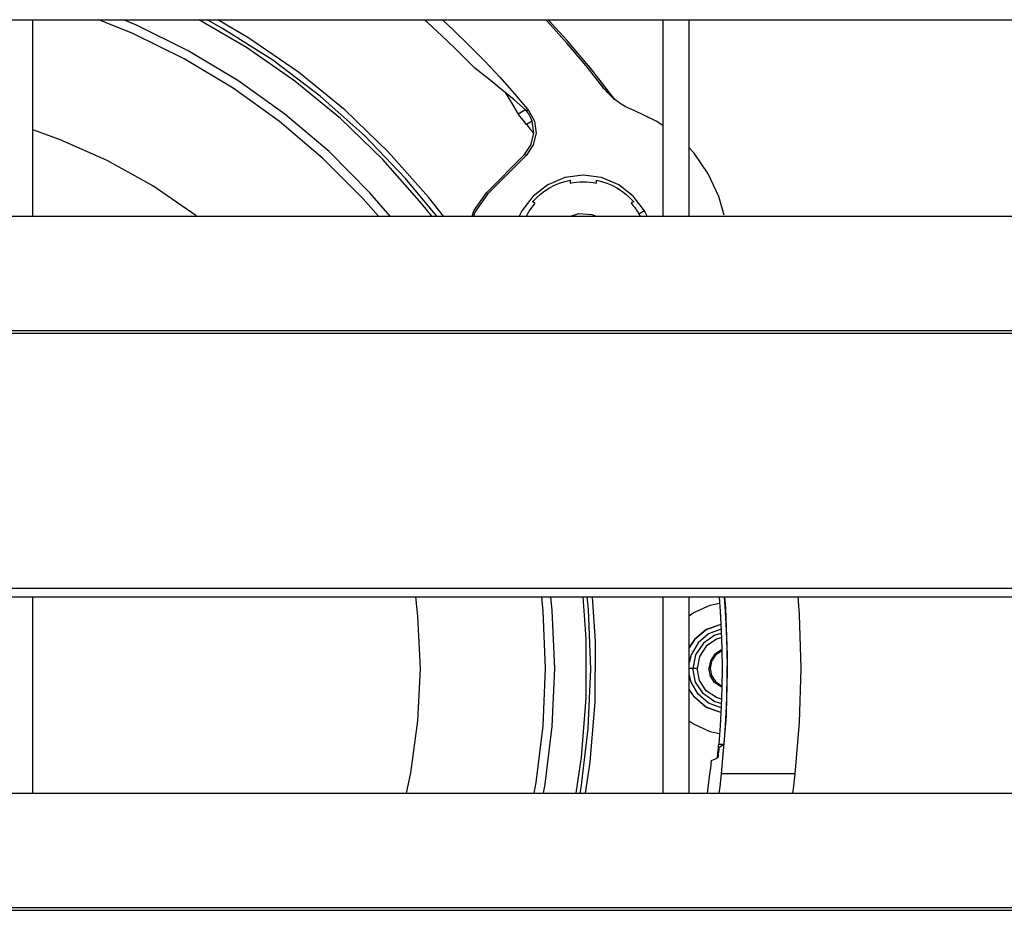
# Model space of a CAD drawing. Header units: millimetres. Extents: x 0 to 39025, y -31299 to 8400.
# Tile 285 of 382: x 7040 to 7115, y 6669 to 6737. Entities that reach past the tile are written whole.
import ezdxf

# ---------------------------------------------------------------- set-up
doc = ezdxf.new("R2010")
doc.units = ezdxf.units.MM

# ---------------------------------------------------------------- blocks, each defined once
blk = doc.blocks.new('*U55')
at = {"lineweight": 25}
for points in [[(7.211, 724.325), (7.211, 724.325), (1142.789, 724.325), (1142.789, 724.325)], [(437, 709.362), (437, 709.362), (437, 724.325), (437, 724.325)], [(476.25, 724.325), (476.25, 724.325), (476.483, 724.084), (476.483, 724.084)], [(484.999, 724.325), (484.999, 724.325), (484.999, 709.362), (484.999, 709.362)], [(486.996, 709.362), (486.996, 709.362), (486.996, 724.325), (486.996, 724.325)], [(479.291, 720.844), (479.291, 720.844), (481.316, 718.241), (481.316, 718.241)], [(474.529, 717.461), (474.529, 717.461), (473.971, 717.135), (473.971, 717.135)], [(475.037, 716.589), (475.037, 716.589), (474.606, 716.341), (474.606, 716.341)], [(475.157, 715.645), (475.157, 715.645), (475.037, 716.589), (475.037, 716.589)], [(475.128, 715.681), (475.128, 715.681), (475.157, 715.645), (475.157, 715.645)], [(474.43, 714.028), (474.43, 714.028), (471.558, 711.142), (471.558, 711.142)], [(474.606, 714.014), (474.606, 714.014), (471.636, 711.029), (471.636, 711.029)], [(483.602, 709.766), (483.602, 709.766), (483.165, 709.511), (483.165, 709.511)], [(483.807, 709.362), (483.807, 709.362), (483.602, 709.766), (483.602, 709.766)], [(247.001, 709.362), (247.001, 709.362), (818, 709.362), (818, 709.362)], [(16.214, 700.654), (16.214, 700.654), (1133.335, 700.654), (1133.335, 700.654)], [(16.214, 700.434), (16.214, 700.434), (1133.335, 700.434), (1133.335, 700.434)], [(7.211, 681.003), (7.211, 681.003), (1142.789, 681.003), (1142.789, 681.003)], [(7.211, 680.35), (7.211, 680.35), (1142.789, 680.35), (1142.789, 680.35)], [(437, 665.387), (437, 665.387), (437, 680.35), (437, 680.35)], [(484.999, 680.35), (484.999, 680.35), (484.999, 665.387), (484.999, 665.387)], [(486.996, 665.387), (486.996, 665.387), (486.996, 680.35), (486.996, 680.35)], [(487.278, 674.89), (487.278, 674.89), (486.996, 674.89), (486.996, 674.89)], [(488.583, 674.89), (488.583, 674.89), (488.499, 674.89), (488.499, 674.89)], [(489.247, 669.11), (489.247, 669.11), (489.656, 669.11), (489.656, 669.11)], [(489.226, 668.89), (489.226, 668.89), (489.289, 668.89), (489.289, 668.89)], [(489.155, 668.11), (489.155, 668.11), (489.211, 668.11), (489.211, 668.11)], [(495.053, 666.848), (495.053, 666.848), (489.465, 666.848), (489.465, 666.848)], [(247.001, 665.387), (247.001, 665.387), (818, 665.387), (818, 665.387)], [(16.214, 656.679), (16.214, 656.679), (1133.335, 656.679), (1133.335, 656.679)], [(16.214, 656.459), (16.214, 656.459), (1133.335, 656.459), (1133.335, 656.459)]]:
    blk.add_open_spline(points, degree=3, dxfattribs=at)
for points, knots in [([(463.324, 709.362), (463.324, 709.362), (462.167, 710.667), (462.167, 710.667), (462.167, 710.667), (459.098, 713.752), (459.098, 713.752), (459.098, 713.752), (455.782, 716.574), (455.782, 716.574), (455.782, 716.574), (452.247, 719.113), (452.247, 719.113), (452.247, 719.113), (448.515, 721.347), (448.515, 721.347), (448.515, 721.347), (444.613, 723.269), (444.613, 723.269), (444.613, 723.269), (442.031, 724.325), (442.031, 724.325)], [0, 0, 0, 0, 1, 1, 1, 2, 2, 2, 3, 3, 3, 4, 4, 4, 5, 5, 5, 6, 6, 6, 7, 7, 7, 7]), ([(464.228, 709.362), (464.228, 709.362), (462.675, 711.135), (462.675, 711.135), (462.675, 711.135), (459.564, 714.269), (459.564, 714.269), (459.564, 714.269), (456.205, 717.128), (456.205, 717.128), (456.205, 717.128), (452.621, 719.695), (452.621, 719.695), (452.621, 719.695), (448.839, 721.957), (448.839, 721.957), (448.839, 721.957), (444.888, 723.9), (444.888, 723.9), (444.888, 723.9), (443.908, 724.325), (443.908, 724.325)], [0, 0, 0, 0, 1, 1, 1, 2, 2, 2, 3, 3, 3, 4, 4, 4, 5, 5, 5, 6, 6, 6, 7, 7, 7, 7]), ([(467.381, 709.362), (467.381, 709.362), (466.641, 710.298), (466.641, 710.298), (466.641, 710.298), (463.67, 713.667), (463.67, 713.667), (463.67, 713.667), (460.432, 716.794), (460.432, 716.794), (460.432, 716.794), (456.96, 719.645), (456.96, 719.645), (456.96, 719.645), (453.27, 722.205), (453.27, 722.205), (453.27, 722.205), (449.644, 724.325), (449.644, 724.325)], [0, 0, 0, 0, 1, 1, 1, 2, 2, 2, 3, 3, 3, 4, 4, 4, 5, 5, 5, 6, 6, 6, 6]), ([(467.762, 709.362), (467.762, 709.362), (465.399, 712.227), (465.399, 712.227), (465.399, 712.227), (462.273, 715.504), (462.273, 715.504), (462.273, 715.504), (458.887, 718.51), (458.887, 718.51), (458.887, 718.51), (455.274, 721.234), (455.274, 721.234), (455.274, 721.234), (451.457, 723.659), (451.457, 723.659), (451.457, 723.659), (450.272, 724.325), (450.272, 724.325)], [0, 0, 0, 0, 1, 1, 1, 2, 2, 2, 3, 3, 3, 4, 4, 4, 5, 5, 5, 6, 6, 6, 6]), ([(468.27, 709.362), (468.27, 709.362), (467.134, 710.802), (467.134, 710.802), (467.134, 710.802), (464.094, 714.241), (464.094, 714.241), (464.094, 714.241), (460.784, 717.425), (460.784, 717.425), (460.784, 717.425), (457.228, 720.326), (457.228, 720.326), (457.228, 720.326), (453.447, 722.922), (453.447, 722.922), (453.447, 722.922), (451.104, 724.325), (451.104, 724.325)], [0, 0, 0, 0, 1, 1, 1, 2, 2, 2, 3, 3, 3, 4, 4, 4, 5, 5, 5, 6, 6, 6, 6]), ([(470.662, 720.631), (470.662, 720.631), (469.964, 721.347), (469.964, 721.347), (469.964, 721.347), (469.251, 722.056), (469.251, 722.056), (469.251, 722.056), (468.531, 722.751), (468.531, 722.751), (468.531, 722.751), (467.805, 723.432), (467.805, 723.432), (467.805, 723.432), (467.064, 724.106), (467.064, 724.106), (467.064, 724.106), (466.817, 724.325), (466.817, 724.325)], [0, 0, 0, 0, 1, 1, 1, 2, 2, 2, 3, 3, 3, 4, 4, 4, 5, 5, 5, 6, 6, 6, 6]), ([(468.193, 724.325), (468.193, 724.325), (469.032, 723.538), (469.032, 723.538), (469.032, 723.538), (470.239, 722.368), (470.239, 722.368), (470.239, 722.368), (471.417, 721.17), (471.417, 721.17), (471.417, 721.17), (472.567, 719.936), (472.567, 719.936), (472.567, 719.936), (473.682, 718.681), (473.682, 718.681), (473.682, 718.681), (474.769, 717.39), (474.769, 717.39)], [0, 0, 0, 0, 1, 1, 1, 2, 2, 2, 3, 3, 3, 4, 4, 4, 5, 5, 5, 6, 6, 6, 6]), ([(480.526, 719.063), (480.526, 719.063), (479.143, 720.808), (479.143, 720.808), (479.143, 720.808), (477.704, 722.517), (477.704, 722.517), (477.704, 722.517), (476.215, 724.176), (476.215, 724.176), (476.215, 724.176), (476.081, 724.325), (476.081, 724.325)], [0, 0, 0, 0, 1, 1, 1, 2, 2, 2, 3, 3, 3, 4, 4, 4, 4]), ([(481.316, 718.241), (481.316, 718.241), (479.595, 720.475), (479.595, 720.475), (479.595, 720.475), (477.711, 722.73), (477.711, 722.73), (477.711, 722.73), (476.257, 724.325), (476.257, 724.325)], [0, 0, 0, 0, 1, 1, 1, 2, 2, 2, 3, 3, 3, 3]), ([(472.983, 718.787), (472.983, 718.787), (471.699, 719.829), (471.699, 719.829), (471.699, 719.829), (470.662, 720.631), (470.662, 720.631)], [0, 0, 0, 0, 1, 1, 1, 2, 2, 2, 2]), ([(474.529, 717.461), (474.529, 717.461), (473.668, 718.206), (473.668, 718.206), (473.668, 718.206), (472.983, 718.787), (472.983, 718.787)], [0, 0, 0, 0, 1, 1, 1, 2, 2, 2, 2]), ([(472.983, 718.787), (472.983, 718.787), (473.541, 717.865), (473.541, 717.865), (473.541, 717.865), (473.971, 717.135), (473.971, 717.135)], [0, 0, 0, 0, 1, 1, 1, 2, 2, 2, 2]), ([(482.748, 717.419), (482.748, 717.419), (482.424, 717.553), (482.424, 717.553), (482.424, 717.553), (482.113, 717.709), (482.113, 717.709), (482.113, 717.709), (481.81, 717.887), (481.81, 717.887), (481.81, 717.887), (481.528, 718.085), (481.528, 718.085), (481.528, 718.085), (481.253, 718.298), (481.253, 718.298), (481.253, 718.298), (480.992, 718.539), (480.992, 718.539), (480.992, 718.539), (480.752, 718.794), (480.752, 718.794), (480.752, 718.794), (480.526, 719.063), (480.526, 719.063)], [0, 0, 0, 0, 1, 1, 1, 2, 2, 2, 3, 3, 3, 4, 4, 4, 5, 5, 5, 6, 6, 6, 7, 7, 7, 8, 8, 8, 8]), ([(474.606, 716.341), (474.606, 716.341), (474.338, 716.674), (474.338, 716.674), (474.338, 716.674), (474.127, 716.936), (474.127, 716.936), (474.127, 716.936), (474.014, 717.078), (474.014, 717.078), (474.014, 717.078), (473.971, 717.135), (473.971, 717.135)], [0, 0, 0, 0, 1, 1, 1, 2, 2, 2, 3, 3, 3, 4, 4, 4, 4]), ([(474.529, 717.461), (474.529, 717.461), (474.55, 717.44), (474.55, 717.44), (474.55, 717.44), (474.578, 717.404), (474.578, 717.404)], [0, 0, 0, 0, 1, 1, 1, 2, 2, 2, 2]), ([(475.037, 716.589), (475.037, 716.589), (474.91, 716.894), (474.91, 716.894), (474.91, 716.894), (474.769, 717.149), (474.769, 717.149), (474.769, 717.149), (474.663, 717.298), (474.663, 717.298), (474.663, 717.298), (474.578, 717.404), (474.578, 717.404)], [0, 0, 0, 0, 1, 1, 1, 2, 2, 2, 3, 3, 3, 4, 4, 4, 4]), ([(474.769, 717.39), (474.769, 717.39), (474.663, 717.397), (474.663, 717.397), (474.663, 717.397), (474.578, 717.404), (474.578, 717.404)], [0, 0, 0, 0, 1, 1, 1, 2, 2, 2, 2]), ([(474.769, 717.39), (474.769, 717.39), (475.206, 716.589), (475.206, 716.589), (475.206, 716.589), (475.333, 715.674), (475.333, 715.674), (475.333, 715.674), (475.121, 714.78), (475.121, 714.78), (475.121, 714.78), (474.606, 714.014), (474.606, 714.014)], [0, 0, 0, 0, 1, 1, 1, 2, 2, 2, 3, 3, 3, 4, 4, 4, 4]), ([(484.999, 716.27), (484.999, 716.27), (484.47, 716.603), (484.47, 716.603), (484.47, 716.603), (482.748, 717.419), (482.748, 717.419)], [0, 0, 0, 0, 1, 1, 1, 2, 2, 2, 2]), ([(474.606, 716.341), (474.606, 716.341), (474.67, 716.262), (474.67, 716.262), (474.67, 716.262), (474.74, 716.177), (474.74, 716.177), (474.74, 716.177), (474.804, 716.092), (474.804, 716.092), (474.804, 716.092), (474.867, 716.014), (474.867, 716.014), (474.867, 716.014), (474.938, 715.929), (474.938, 715.929), (474.938, 715.929), (475.001, 715.844), (475.001, 715.844), (475.001, 715.844), (475.065, 715.759), (475.065, 715.759), (475.065, 715.759), (475.128, 715.681), (475.128, 715.681)], [0, 0, 0, 0, 1, 1, 1, 2, 2, 2, 3, 3, 3, 4, 4, 4, 5, 5, 5, 6, 6, 6, 7, 7, 7, 8, 8, 8, 8]), ([(449.46, 709.362), (449.46, 709.362), (449.425, 709.398), (449.425, 709.398), (449.425, 709.398), (446.144, 711.653), (446.144, 711.653), (446.144, 711.653), (442.673, 713.596), (442.673, 713.596), (442.673, 713.596), (439.039, 715.206), (439.039, 715.206), (439.039, 715.206), (437, 715.943), (437, 715.943)], [0, 0, 0, 0, 1, 1, 1, 2, 2, 2, 3, 3, 3, 4, 4, 4, 5, 5, 5, 5]), ([(474.43, 714.028), (474.43, 714.028), (474.938, 714.766), (474.938, 714.766), (474.938, 714.766), (475.157, 715.645), (475.157, 715.645)], [0, 0, 0, 0, 1, 1, 1, 2, 2, 2, 2]), ([(474.606, 714.014), (474.606, 714.014), (474.507, 714.022), (474.507, 714.022), (474.507, 714.022), (474.43, 714.028), (474.43, 714.028)], [0, 0, 0, 0, 1, 1, 1, 2, 2, 2, 2]), ([(489.663, 709.44), (489.663, 709.44), (489.254, 710.851), (489.254, 710.851), (489.254, 710.851), (488.449, 712.582), (488.449, 712.582), (488.449, 712.582), (487.363, 714.142), (487.363, 714.142), (487.363, 714.142), (486.996, 714.56), (486.996, 714.56)], [0, 0, 0, 0, 1, 1, 1, 2, 2, 2, 3, 3, 3, 4, 4, 4, 4]), ([(483.602, 709.766), (483.602, 709.766), (482.741, 710.887), (482.741, 710.887), (482.741, 710.887), (481.627, 711.752), (481.627, 711.752), (481.627, 711.752), (480.321, 712.291), (480.321, 712.291), (480.321, 712.291), (478.924, 712.483), (478.924, 712.483), (478.924, 712.483), (477.527, 712.291), (477.527, 712.291), (477.527, 712.291), (476.222, 711.752), (476.222, 711.752), (476.222, 711.752), (475.107, 710.887), (475.107, 710.887), (475.107, 710.887), (474.247, 709.766), (474.247, 709.766), (474.247, 709.766), (474.035, 709.362), (474.035, 709.362)], [0, 0, 0, 0, 1, 1, 1, 2, 2, 2, 3, 3, 3, 4, 4, 4, 5, 5, 5, 6, 6, 6, 7, 7, 7, 8, 8, 8, 9, 9, 9, 9]), ([(475.072, 710.447), (475.072, 710.447), (475.361, 710.752), (475.361, 710.752), (475.361, 710.752), (475.672, 711.036), (475.672, 711.036), (475.672, 711.036), (476.01, 711.284), (476.01, 711.284), (476.01, 711.284), (476.363, 711.511), (476.363, 711.511), (476.363, 711.511), (476.73, 711.71), (476.73, 711.71), (476.73, 711.71), (477.118, 711.873), (477.118, 711.873), (477.118, 711.873), (477.513, 712.007), (477.513, 712.007), (477.513, 712.007), (477.922, 712.107), (477.922, 712.107)], [0, 0, 0, 0, 1, 1, 1, 2, 2, 2, 3, 3, 3, 4, 4, 4, 5, 5, 5, 6, 6, 6, 7, 7, 7, 8, 8, 8, 8]), ([(477.922, 712.107), (477.922, 712.107), (477.922, 711.972), (477.922, 711.972), (477.922, 711.972), (477.922, 711.873), (477.922, 711.873)], [0, 0, 0, 0, 1, 1, 1, 2, 2, 2, 2]), ([(477.922, 711.873), (477.922, 711.873), (478.169, 711.915), (478.169, 711.915), (478.169, 711.915), (478.423, 711.951), (478.423, 711.951), (478.423, 711.951), (478.67, 711.972), (478.67, 711.972), (478.67, 711.972), (478.924, 711.979), (478.924, 711.979), (478.924, 711.979), (479.178, 711.972), (479.178, 711.972), (479.178, 711.972), (479.425, 711.951), (479.425, 711.951), (479.425, 711.951), (479.679, 711.915), (479.679, 711.915), (479.679, 711.915), (479.926, 711.873), (479.926, 711.873)], [0, 0, 0, 0, 1, 1, 1, 2, 2, 2, 3, 3, 3, 4, 4, 4, 5, 5, 5, 6, 6, 6, 7, 7, 7, 8, 8, 8, 8]), ([(479.926, 712.107), (479.926, 712.107), (480.328, 712.007), (480.328, 712.007), (480.328, 712.007), (480.731, 711.873), (480.731, 711.873), (480.731, 711.873), (481.112, 711.71), (481.112, 711.71), (481.112, 711.71), (481.485, 711.511), (481.485, 711.511), (481.485, 711.511), (481.838, 711.284), (481.838, 711.284), (481.838, 711.284), (482.177, 711.036), (482.177, 711.036), (482.177, 711.036), (482.487, 710.752), (482.487, 710.752), (482.487, 710.752), (482.777, 710.447), (482.777, 710.447)], [0, 0, 0, 0, 1, 1, 1, 2, 2, 2, 3, 3, 3, 4, 4, 4, 5, 5, 5, 6, 6, 6, 7, 7, 7, 8, 8, 8, 8]), ([(479.926, 711.873), (479.926, 711.873), (479.926, 712), (479.926, 712), (479.926, 712), (479.926, 712.107), (479.926, 712.107)], [0, 0, 0, 0, 1, 1, 1, 2, 2, 2, 2]), ([(470.472, 709.362), (470.472, 709.362), (470.592, 709.766), (470.592, 709.766), (470.592, 709.766), (471.558, 711.142), (471.558, 711.142)], [0, 0, 0, 0, 1, 1, 1, 2, 2, 2, 2]), ([(471.636, 711.029), (471.636, 711.029), (470.662, 709.66), (470.662, 709.66), (470.662, 709.66), (470.578, 709.362), (470.578, 709.362)], [0, 0, 0, 0, 1, 1, 1, 2, 2, 2, 2]), ([(471.636, 711.029), (471.636, 711.029), (471.594, 711.092), (471.594, 711.092), (471.594, 711.092), (471.558, 711.142), (471.558, 711.142)], [0, 0, 0, 0, 1, 1, 1, 2, 2, 2, 2]), ([(474.599, 709.362), (474.599, 709.362), (474.677, 709.511), (474.677, 709.511), (474.677, 709.511), (474.811, 709.731), (474.811, 709.731), (474.811, 709.731), (474.952, 709.937), (474.952, 709.937), (474.952, 709.937), (475.107, 710.142), (475.107, 710.142), (475.107, 710.142), (475.269, 710.334), (475.269, 710.334)], [0, 0, 0, 0, 1, 1, 1, 2, 2, 2, 3, 3, 3, 4, 4, 4, 5, 5, 5, 5]), ([(475.269, 710.334), (475.269, 710.334), (475.157, 710.398), (475.157, 710.398), (475.157, 710.398), (475.072, 710.447), (475.072, 710.447)], [0, 0, 0, 0, 1, 1, 1, 2, 2, 2, 2]), ([(482.777, 710.447), (482.777, 710.447), (482.664, 710.383), (482.664, 710.383), (482.664, 710.383), (482.579, 710.334), (482.579, 710.334)], [0, 0, 0, 0, 1, 1, 1, 2, 2, 2, 2]), ([(482.579, 710.334), (482.579, 710.334), (482.664, 710.234), (482.664, 710.234), (482.664, 710.234), (482.741, 710.142), (482.741, 710.142), (482.741, 710.142), (482.819, 710.043), (482.819, 710.043), (482.819, 710.043), (482.897, 709.937), (482.897, 709.937), (482.897, 709.937), (482.967, 709.838), (482.967, 709.838), (482.967, 709.838), (483.038, 709.731), (483.038, 709.731), (483.038, 709.731), (483.101, 709.624), (483.101, 709.624), (483.101, 709.624), (483.165, 709.511), (483.165, 709.511)], [0, 0, 0, 0, 1, 1, 1, 2, 2, 2, 3, 3, 3, 4, 4, 4, 5, 5, 5, 6, 6, 6, 7, 7, 7, 8, 8, 8, 8]), ([(477.944, 709.362), (477.944, 709.362), (478.6, 709.547), (478.6, 709.547), (478.6, 709.547), (479.573, 709.476), (479.573, 709.476), (479.573, 709.476), (479.905, 709.362), (479.905, 709.362)], [0, 0, 0, 0, 1, 1, 1, 2, 2, 2, 3, 3, 3, 3]), ([(483.165, 709.511), (483.165, 709.511), (483.228, 709.405), (483.228, 709.405), (483.228, 709.405), (483.249, 709.362), (483.249, 709.362)], [0, 0, 0, 0, 1, 1, 1, 2, 2, 2, 2]), ([(465.469, 665.387), (465.469, 665.387), (465.787, 666.94), (465.787, 666.94), (465.787, 666.94), (466.337, 670.897), (466.337, 670.897), (466.337, 670.897), (466.521, 674.89), (466.521, 674.89), (466.521, 674.89), (466.337, 678.875), (466.337, 678.875), (466.337, 678.875), (466.175, 680.35), (466.175, 680.35)], [0, 0, 0, 0, 1, 1, 1, 2, 2, 2, 3, 3, 3, 4, 4, 4, 5, 5, 5, 5]), ([(475.199, 665.387), (475.199, 665.387), (475.34, 666.196), (475.34, 666.196), (475.34, 666.196), (475.876, 670.529), (475.876, 670.529), (475.876, 670.529), (476.06, 674.89), (476.06, 674.89), (476.06, 674.89), (475.876, 679.251), (475.876, 679.251), (475.876, 679.251), (475.778, 680.35), (475.778, 680.35)], [0, 0, 0, 0, 1, 1, 1, 2, 2, 2, 3, 3, 3, 4, 4, 4, 5, 5, 5, 5]), ([(475.904, 665.387), (475.904, 665.387), (476.024, 666.082), (476.024, 666.082), (476.024, 666.082), (476.568, 670.472), (476.568, 670.472), (476.568, 670.472), (476.751, 674.89), (476.751, 674.89), (476.751, 674.89), (476.568, 679.308), (476.568, 679.308), (476.568, 679.308), (476.469, 680.35), (476.469, 680.35)], [0, 0, 0, 0, 1, 1, 1, 2, 2, 2, 3, 3, 3, 4, 4, 4, 5, 5, 5, 5]), ([(478.388, 665.387), (478.388, 665.387), (478.79, 668.138), (478.79, 668.138), (478.79, 668.138), (479.15, 672.635), (479.15, 672.635), (479.15, 672.635), (479.15, 677.145), (479.15, 677.145), (479.15, 677.145), (478.931, 680.35), (478.931, 680.35)], [0, 0, 0, 0, 1, 1, 1, 2, 2, 2, 3, 3, 3, 4, 4, 4, 4]), ([(478.691, 665.387), (478.691, 665.387), (478.762, 665.791), (478.762, 665.791), (478.762, 665.791), (479.312, 670.302), (479.312, 670.302), (479.312, 670.302), (479.496, 674.84), (479.496, 674.84), (479.496, 674.84), (479.319, 679.379), (479.319, 679.379), (479.319, 679.379), (479.235, 680.35), (479.235, 680.35)], [0, 0, 0, 0, 1, 1, 1, 2, 2, 2, 3, 3, 3, 4, 4, 4, 5, 5, 5, 5]), ([(479.101, 665.387), (479.101, 665.387), (479.446, 667.748), (479.446, 667.748), (479.446, 667.748), (479.841, 672.337), (479.841, 672.337), (479.841, 672.337), (479.863, 676.939), (479.863, 676.939), (479.863, 676.939), (479.637, 680.35), (479.637, 680.35)], [0, 0, 0, 0, 1, 1, 1, 2, 2, 2, 3, 3, 3, 4, 4, 4, 4]), ([(489.275, 680.35), (489.275, 680.35), (489.359, 679.223), (489.359, 679.223), (489.359, 679.223), (489.437, 677.783), (489.437, 677.783), (489.437, 677.783), (489.479, 676.336), (489.479, 676.336), (489.479, 676.336), (489.501, 674.89), (489.501, 674.89), (489.501, 674.89), (489.479, 673.443), (489.479, 673.443), (489.479, 673.443), (489.437, 671.997), (489.437, 671.997), (489.437, 671.997), (489.359, 670.55), (489.359, 670.55), (489.359, 670.55), (489.247, 669.11), (489.247, 669.11)], [0, 0, 0, 0, 1, 1, 1, 2, 2, 2, 3, 3, 3, 4, 4, 4, 5, 5, 5, 6, 6, 6, 7, 7, 7, 8, 8, 8, 8]), ([(489.465, 666.848), (489.465, 666.848), (489.839, 671.259), (489.839, 671.259), (489.839, 671.259), (489.924, 675.883), (489.924, 675.883), (489.924, 675.883), (489.783, 679.492), (489.783, 679.492), (489.783, 679.492), (489.705, 680.35), (489.705, 680.35)], [0, 0, 0, 0, 1, 1, 1, 2, 2, 2, 3, 3, 3, 4, 4, 4, 4]), ([(489.656, 669.11), (489.656, 669.11), (489.762, 670.55), (489.762, 670.55), (489.762, 670.55), (489.839, 671.997), (489.839, 671.997), (489.839, 671.997), (489.889, 673.443), (489.889, 673.443), (489.889, 673.443), (489.903, 674.89), (489.903, 674.89), (489.903, 674.89), (489.889, 676.336), (489.889, 676.336), (489.889, 676.336), (489.839, 677.783), (489.839, 677.783), (489.839, 677.783), (489.762, 679.223), (489.762, 679.223), (489.762, 679.223), (489.684, 680.35), (489.684, 680.35)], [0, 0, 0, 0, 1, 1, 1, 2, 2, 2, 3, 3, 3, 4, 4, 4, 5, 5, 5, 6, 6, 6, 7, 7, 7, 8, 8, 8, 8]), ([(495.272, 680.35), (495.272, 680.35), (495.378, 679.01), (495.378, 679.01), (495.378, 679.01), (495.498, 674.89), (495.498, 674.89), (495.498, 674.89), (495.378, 670.77), (495.378, 670.77), (495.378, 670.77), (495.053, 666.848), (495.053, 666.848)], [0, 0, 0, 0, 1, 1, 1, 2, 2, 2, 3, 3, 3, 4, 4, 4, 4]), ([(486.996, 678.911), (486.996, 678.911), (487.292, 679.116), (487.292, 679.116), (487.292, 679.116), (488.59, 679.712), (488.59, 679.712), (488.59, 679.712), (489.31, 679.868), (489.31, 679.868)], [0, 0, 0, 0, 1, 1, 1, 2, 2, 2, 3, 3, 3, 3]), ([(489.416, 678.258), (489.416, 678.258), (489.409, 678.251), (489.409, 678.251), (489.409, 678.251), (488.301, 677.847), (488.301, 677.847), (488.301, 677.847), (487.391, 677.088), (487.391, 677.088), (487.391, 677.088), (486.996, 676.5), (486.996, 676.5)], [0, 0, 0, 0, 1, 1, 1, 2, 2, 2, 3, 3, 3, 4, 4, 4, 4]), ([(489.416, 678.244), (489.416, 678.244), (489.409, 678.244), (489.409, 678.244), (489.409, 678.244), (488.301, 677.84), (488.301, 677.84), (488.301, 677.84), (487.405, 677.074), (487.405, 677.074), (487.405, 677.074), (486.996, 676.471), (486.996, 676.471)], [0, 0, 0, 0, 1, 1, 1, 2, 2, 2, 3, 3, 3, 4, 4, 4, 4]), ([(489.43, 677.882), (489.43, 677.882), (488.478, 677.528), (488.478, 677.528), (488.478, 677.528), (487.673, 676.847), (487.673, 676.847), (487.673, 676.847), (487.144, 675.932), (487.144, 675.932), (487.144, 675.932), (486.996, 675.351), (486.996, 675.351)], [0, 0, 0, 0, 1, 1, 1, 2, 2, 2, 3, 3, 3, 4, 4, 4, 4]), ([(489.444, 677.563), (489.444, 677.563), (488.957, 677.414), (488.957, 677.414), (488.957, 677.414), (488.075, 676.819), (488.075, 676.819), (488.075, 676.819), (487.483, 675.932), (487.483, 675.932), (487.483, 675.932), (487.278, 674.89), (487.278, 674.89)], [0, 0, 0, 0, 1, 1, 1, 2, 2, 2, 3, 3, 3, 4, 4, 4, 4]), ([(489.458, 677.237), (489.458, 677.237), (489.077, 677.116), (489.077, 677.116), (489.077, 677.116), (488.301, 676.592), (488.301, 676.592), (488.301, 676.592), (487.779, 675.812), (487.779, 675.812), (487.779, 675.812), (487.596, 674.89), (487.596, 674.89)], [0, 0, 0, 0, 1, 1, 1, 2, 2, 2, 3, 3, 3, 4, 4, 4, 4]), ([(489.486, 676.301), (489.486, 676.301), (489.423, 676.28), (489.423, 676.28), (489.423, 676.28), (488.936, 675.954), (488.936, 675.954), (488.936, 675.954), (488.612, 675.464), (488.612, 675.464), (488.612, 675.464), (488.499, 674.89), (488.499, 674.89)], [0, 0, 0, 0, 1, 1, 1, 2, 2, 2, 3, 3, 3, 4, 4, 4, 4]), ([(489.486, 676.216), (489.486, 676.216), (489.458, 676.202), (489.458, 676.202), (489.458, 676.202), (488.993, 675.897), (488.993, 675.897), (488.993, 675.897), (488.689, 675.436), (488.689, 675.436), (488.689, 675.436), (488.583, 674.89), (488.583, 674.89)], [0, 0, 0, 0, 1, 1, 1, 2, 2, 2, 3, 3, 3, 4, 4, 4, 4]), ([(489.43, 671.89), (489.43, 671.89), (488.478, 672.245), (488.478, 672.245), (488.478, 672.245), (487.673, 672.926), (487.673, 672.926), (487.673, 672.926), (487.144, 673.847), (487.144, 673.847), (487.144, 673.847), (486.996, 674.429), (486.996, 674.429)], [0, 0, 0, 0, 1, 1, 1, 2, 2, 2, 3, 3, 3, 4, 4, 4, 4]), ([(487.596, 674.89), (487.596, 674.89), (487.553, 674.89), (487.553, 674.89), (487.553, 674.89), (487.511, 674.89), (487.511, 674.89), (487.511, 674.89), (487.469, 674.89), (487.469, 674.89), (487.469, 674.89), (487.426, 674.89), (487.426, 674.89), (487.426, 674.89), (487.384, 674.89), (487.384, 674.89), (487.384, 674.89), (487.349, 674.89), (487.349, 674.89), (487.349, 674.89), (487.313, 674.89), (487.313, 674.89), (487.313, 674.89), (487.278, 674.89), (487.278, 674.89)], [0, 0, 0, 0, 1, 1, 1, 2, 2, 2, 3, 3, 3, 4, 4, 4, 5, 5, 5, 6, 6, 6, 7, 7, 7, 8, 8, 8, 8]), ([(489.444, 672.209), (489.444, 672.209), (488.957, 672.358), (488.957, 672.358), (488.957, 672.358), (488.075, 672.954), (488.075, 672.954), (488.075, 672.954), (487.483, 673.84), (487.483, 673.84), (487.483, 673.84), (487.278, 674.89), (487.278, 674.89)], [0, 0, 0, 0, 1, 1, 1, 2, 2, 2, 3, 3, 3, 4, 4, 4, 4]), ([(489.458, 672.536), (489.458, 672.536), (489.077, 672.663), (489.077, 672.663), (489.077, 672.663), (488.301, 673.181), (488.301, 673.181), (488.301, 673.181), (487.779, 673.968), (487.779, 673.968), (487.779, 673.968), (487.596, 674.89), (487.596, 674.89)], [0, 0, 0, 0, 1, 1, 1, 2, 2, 2, 3, 3, 3, 4, 4, 4, 4]), ([(489.486, 673.471), (489.486, 673.471), (489.423, 673.493), (489.423, 673.493), (489.423, 673.493), (488.936, 673.819), (488.936, 673.819), (488.936, 673.819), (488.612, 674.308), (488.612, 674.308), (488.612, 674.308), (488.499, 674.89), (488.499, 674.89)], [0, 0, 0, 0, 1, 1, 1, 2, 2, 2, 3, 3, 3, 4, 4, 4, 4]), ([(488.583, 674.89), (488.583, 674.89), (488.689, 674.344), (488.689, 674.344), (488.689, 674.344), (488.993, 673.883), (488.993, 673.883), (488.993, 673.883), (489.458, 673.571), (489.458, 673.571), (489.458, 673.571), (489.486, 673.564), (489.486, 673.564)], [0, 0, 0, 0, 1, 1, 1, 2, 2, 2, 3, 3, 3, 4, 4, 4, 4]), ([(489.416, 671.535), (489.416, 671.535), (489.409, 671.535), (489.409, 671.535), (489.409, 671.535), (488.301, 671.94), (488.301, 671.94), (488.301, 671.94), (487.405, 672.699), (487.405, 672.699), (487.405, 672.699), (486.996, 673.308), (486.996, 673.308)], [0, 0, 0, 0, 1, 1, 1, 2, 2, 2, 3, 3, 3, 4, 4, 4, 4]), ([(489.416, 671.521), (489.416, 671.521), (489.409, 671.521), (489.409, 671.521), (489.409, 671.521), (488.301, 671.925), (488.301, 671.925), (488.301, 671.925), (487.391, 672.691), (487.391, 672.691), (487.391, 672.691), (486.996, 673.28), (486.996, 673.28)], [0, 0, 0, 0, 1, 1, 1, 2, 2, 2, 3, 3, 3, 4, 4, 4, 4]), ([(489.31, 669.912), (489.31, 669.912), (488.59, 670.067), (488.59, 670.067), (488.59, 670.067), (487.292, 670.663), (487.292, 670.663), (487.292, 670.663), (486.996, 670.869), (486.996, 670.869)], [0, 0, 0, 0, 1, 1, 1, 2, 2, 2, 3, 3, 3, 3]), ([(489.226, 668.89), (489.226, 668.89), (489.24, 669.011), (489.24, 669.011), (489.24, 669.011), (489.247, 669.11), (489.247, 669.11)], [0, 0, 0, 0, 1, 1, 1, 2, 2, 2, 2]), ([(489.289, 668.89), (489.289, 668.89), (489.494, 669.011), (489.494, 669.011), (489.494, 669.011), (489.656, 669.11), (489.656, 669.11)], [0, 0, 0, 0, 1, 1, 1, 2, 2, 2, 2]), ([(489.155, 668.11), (489.155, 668.11), (489.162, 668.209), (489.162, 668.209), (489.162, 668.209), (489.169, 668.302), (489.169, 668.302), (489.169, 668.302), (489.183, 668.401), (489.183, 668.401), (489.183, 668.401), (489.19, 668.5), (489.19, 668.5), (489.19, 668.5), (489.197, 668.599), (489.197, 668.599), (489.197, 668.599), (489.211, 668.692), (489.211, 668.692), (489.211, 668.692), (489.218, 668.791), (489.218, 668.791), (489.218, 668.791), (489.226, 668.89), (489.226, 668.89)], [0, 0, 0, 0, 1, 1, 1, 2, 2, 2, 3, 3, 3, 4, 4, 4, 5, 5, 5, 6, 6, 6, 7, 7, 7, 8, 8, 8, 8]), ([(489.211, 668.11), (489.211, 668.11), (489.218, 668.209), (489.218, 668.209), (489.218, 668.209), (489.232, 668.302), (489.232, 668.302), (489.232, 668.302), (489.24, 668.401), (489.24, 668.401), (489.24, 668.401), (489.247, 668.5), (489.247, 668.5), (489.247, 668.5), (489.261, 668.599), (489.261, 668.599), (489.261, 668.599), (489.268, 668.692), (489.268, 668.692), (489.268, 668.692), (489.275, 668.791), (489.275, 668.791), (489.275, 668.791), (489.289, 668.89), (489.289, 668.89)], [0, 0, 0, 0, 1, 1, 1, 2, 2, 2, 3, 3, 3, 4, 4, 4, 5, 5, 5, 6, 6, 6, 7, 7, 7, 8, 8, 8, 8]), ([(488.675, 667.876), (488.675, 667.876), (488.612, 667.295), (488.612, 667.295), (488.612, 667.295), (488.555, 666.848), (488.555, 666.848)], [0, 0, 0, 0, 1, 1, 1, 2, 2, 2, 2]), ([(488.675, 667.876), (488.675, 667.876), (488.943, 667.989), (488.943, 667.989), (488.943, 667.989), (489.148, 668.082), (489.148, 668.082)], [0, 0, 0, 0, 1, 1, 1, 2, 2, 2, 2]), ([(489.148, 668.082), (489.148, 668.082), (489.183, 668.096), (489.183, 668.096), (489.183, 668.096), (489.211, 668.11), (489.211, 668.11)], [0, 0, 0, 0, 1, 1, 1, 2, 2, 2, 2]), ([(489.148, 668.082), (489.148, 668.082), (489.148, 668.096), (489.148, 668.096), (489.148, 668.096), (489.155, 668.11), (489.155, 668.11)], [0, 0, 0, 0, 1, 1, 1, 2, 2, 2, 2]), ([(488.555, 666.848), (488.555, 666.848), (488.386, 665.586), (488.386, 665.586), (488.386, 665.586), (488.358, 665.387), (488.358, 665.387)], [0, 0, 0, 0, 1, 1, 1, 2, 2, 2, 2]), ([(489.275, 665.387), (489.275, 665.387), (489.345, 665.869), (489.345, 665.869), (489.345, 665.869), (489.465, 666.848), (489.465, 666.848)], [0, 0, 0, 0, 1, 1, 1, 2, 2, 2, 2]), ([(495.053, 666.848), (495.053, 666.848), (494.919, 665.727), (494.919, 665.727), (494.919, 665.727), (494.87, 665.387), (494.87, 665.387)], [0, 0, 0, 0, 1, 1, 1, 2, 2, 2, 2])]:
    blk.add_open_spline(points, degree=3, knots=knots, dxfattribs=at)

msp = doc.modelspace()

# ---------------------------------------------------------------- block references
at = {"color": 1}
msp.add_blockref('*U55', (6603.639, 6012.428), dxfattribs=at)

doc.saveas('drawing.dxf')
